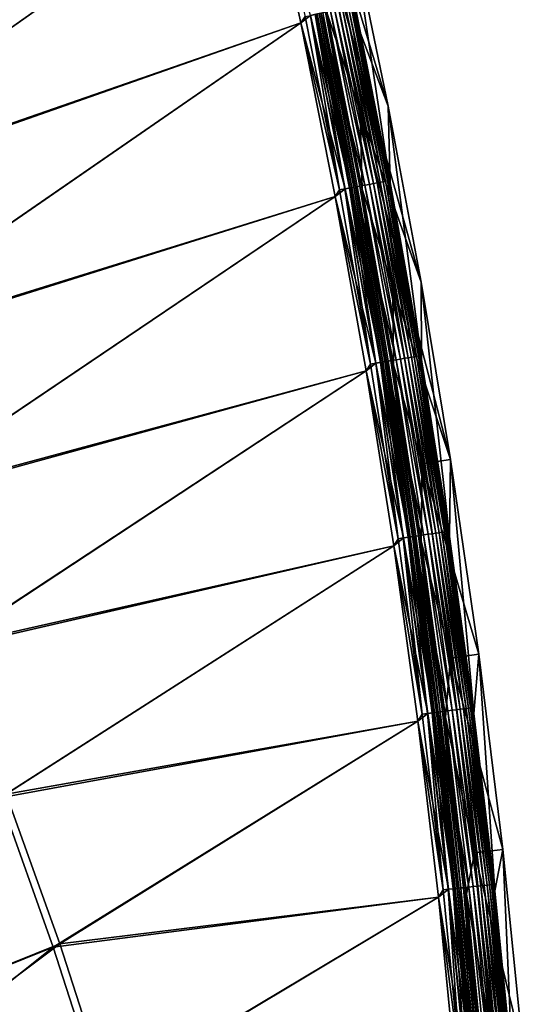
# Model space of a CAD drawing. Header units: metres. Extents: x 0 to 1400, y -1400 to 0.
# Tile 342 of 346: x 1343 to 1396, y -341 to -238. Entities that reach past the tile are written whole.
import ezdxf

# ---------------------------------------------------------------- set-up
doc = ezdxf.new("R2010")
doc.units = ezdxf.units.M

msp = doc.modelspace()

# ---------------------------------------------------------------- linework, layer by layer
at = {"layer": 'None'}
for points in [[(1305.071411, -244.210526), (1364.28894, -201.604111), (1296.36499, -229.976486)], [(1296.988281, -229.514313, -3), (1364.288818, -201.603928, -3), (1305.706421, -243.763443, -3)], [(1368.600464, -219.725891), (1364.28894, -201.604111), (1305.071411, -244.210526)], [(1364.288818, -201.603928, -3), (1368.600464, -219.725693, -3), (1305.706421, -243.763443, -3)], [(1375.019165, -228.965591, -80.052361), (1370.902832, -210.789734, -80.052361), (1381.739502, -246.705246, -80)], [(1381.739502, -246.705246, -80), (1370.902832, -210.789734, -80.052361), (1377.950928, -228.33136, -80)], [(1313.268799, -258.743652), (1368.600464, -219.725891), (1305.071411, -244.210526)], [(1305.706421, -243.763443, -3), (1368.600464, -219.725693, -3), (1313.915161, -258.311951, -3)], [(1372.559448, -237.927948), (1368.600464, -219.725891), (1313.268799, -258.743652)], [(1368.600464, -219.725693, -3), (1372.559448, -237.927734, -3), (1313.915161, -258.311951, -3)], [(1372.559448, -237.927734, -3), (1368.600464, -219.725693, -3), (1373.014771, -237.255264, -3.055977)], [(1373.580322, -237.137634, -0.112516), (1368.600464, -219.725891), (1372.559448, -237.927948)], [(1378.292725, -236.431564, -5.865956), (1381.943359, -254.876266, -5.865956), (1377.950928, -228.33136, -80)], [(1377.950928, -228.33136, -80), (1381.943359, -254.876266, -5.865956), (1381.739502, -246.705246, -80)], [(1375.019165, -228.965591, -80.052361), (1378.796021, -247.282471, -80.052361), (1375.355957, -237.041473, -5.918313)], [(1378.796021, -247.282471, -80.052361), (1375.019165, -228.965591, -80.052361), (1385.182617, -265.215179, -80)], [(1385.182617, -265.215179, -80), (1375.019165, -228.965591, -80.052361), (1381.739502, -246.705246, -80)], [(1377.191528, -255.392151, -0.112516), (1373.580322, -237.137634, -0.112516), (1372.559448, -237.927948)], [(1376.623779, -255.49881, -3.055977), (1373.014771, -237.255264, -3.055977), (1373.555908, -237.142715, -3.221156)], [(1377.166992, -255.396759, -3.221156), (1373.555908, -237.142715, -3.221156), (1374.054688, -237.038971, -3.490045)], [(1377.166992, -255.396759, -3.221156), (1376.623779, -255.49881, -3.055977), (1373.555908, -237.142715, -3.221156)], [(1377.745361, -255.288116, -0.251606), (1374.13208, -237.022888, -0.251606), (1373.580322, -237.137634, -0.112516)], [(1377.745361, -255.288116, -0.251606), (1373.580322, -237.137634, -0.112516), (1377.191528, -255.392151, -0.112516)], [(1377.667725, -255.302704, -3.490045), (1374.054688, -237.038971, -3.490045), (1374.282471, -236.991608, -3.660043)], [(1377.667725, -255.302704, -3.490045), (1377.166992, -255.396759, -3.221156), (1374.054688, -237.038971, -3.490045)], [(1378.283325, -255.187042, -0.444534), (1374.668091, -236.911407, -0.444534), (1374.13208, -237.022888, -0.251606)], [(1378.283325, -255.187042, -0.444534), (1374.13208, -237.022888, -0.251606), (1377.745361, -255.288116, -0.251606)], [(1374.282471, -236.991608, -3.660043), (1374.493042, -236.947815, -3.851689), (1377.896362, -255.25975, -3.660043)], [(1377.896362, -255.25975, -3.660043), (1377.667725, -255.302704, -3.490045), (1374.282471, -236.991608, -3.660043)], [(1374.493042, -236.947815, -3.851689), (1374.854614, -236.872604, -4.292985), (1378.107666, -255.220047, -3.851689)], [(1374.493042, -236.947815, -3.851689), (1378.107666, -255.220047, -3.851689), (1377.896362, -255.25975, -3.660043)], [(1379.289917, -254.997971, -0.985015), (1375.670654, -236.702881, -0.985015), (1374.668091, -236.911407, -0.444534)], [(1379.289917, -254.997971, -0.985015), (1374.668091, -236.911407, -0.444534), (1378.283325, -255.187042, -0.444534)], [(1374.854614, -236.872604, -4.292985), (1375.126587, -236.81604, -4.797701), (1378.470703, -255.151855, -4.292985)], [(1374.854614, -236.872604, -4.292985), (1378.470703, -255.151855, -4.292985), (1378.107666, -255.220047, -3.851689)], [(1375.126587, -236.81604, -4.797701), (1375.297729, -236.780457, -5.347445), (1378.743652, -255.100571, -4.797701)], [(1375.126587, -236.81604, -4.797701), (1378.743652, -255.100571, -4.797701), (1378.470703, -255.151855, -4.292985)], [(1375.297729, -236.780457, -5.347445), (1378.915527, -255.068298, -5.347445), (1378.743652, -255.100571, -4.797701)], [(1375.297729, -236.780457, -5.347445), (1375.355957, -237.041473, -5.918313), (1378.915527, -255.068298, -5.347445)], [(1375.355957, -237.041473, -5.918313), (1378.995361, -255.428894, -5.918313), (1378.915527, -255.068298, -5.347445)], [(1375.355957, -237.041473, -5.918313), (1378.796021, -247.282471, -80.052361), (1378.995361, -255.428894, -5.918313)], [(1379.749512, -254.911636, -1.326719), (1376.12854, -236.607666, -1.326719), (1375.670654, -236.702881, -0.985015)], [(1379.749512, -254.911636, -1.326719), (1375.670654, -236.702881, -0.985015), (1379.289917, -254.997971, -0.985015)], [(1380.174316, -254.831833, -1.711938), (1376.551636, -236.519653, -1.711938), (1376.12854, -236.607666, -1.326719)], [(1380.174316, -254.831833, -1.711938), (1376.12854, -236.607666, -1.326719), (1379.749512, -254.911636, -1.326719)], [(1380.560181, -254.759338, -2.137379), (1376.936157, -236.439697, -2.137379), (1376.551636, -236.519653, -1.711938)], [(1380.560181, -254.759338, -2.137379), (1376.551636, -236.519653, -1.711938), (1380.174316, -254.831833, -1.711938)], [(1380.904053, -254.694748, -2.598965), (1377.278687, -236.368469, -2.598965), (1376.936157, -236.439697, -2.137379)], [(1380.904053, -254.694748, -2.598965), (1376.936157, -236.439697, -2.137379), (1380.560181, -254.759338, -2.137379)], [(1381.202515, -254.638672, -3.09242), (1377.57605, -236.30661, -3.09242), (1377.278687, -236.368469, -2.598965)], [(1381.202515, -254.638672, -3.09242), (1377.278687, -236.368469, -2.598965), (1380.904053, -254.694748, -2.598965)], [(1381.452759, -254.591675, -3.61347), (1377.825195, -236.254791, -3.61347), (1377.57605, -236.30661, -3.09242)], [(1381.452759, -254.591675, -3.61347), (1377.57605, -236.30661, -3.09242), (1381.202515, -254.638672, -3.09242)], [(1381.651733, -254.554306, -4.157492), (1378.023438, -236.213562, -4.157492), (1377.825195, -236.254791, -3.61347)], [(1381.651733, -254.554306, -4.157492), (1377.825195, -236.254791, -3.61347), (1381.452759, -254.591675, -3.61347)], [(1381.797974, -254.52681, -4.718482), (1378.169189, -236.183243, -4.718482), (1378.023438, -236.213562, -4.157492)], [(1381.797974, -254.52681, -4.718482), (1378.023438, -236.213562, -4.157492), (1381.651733, -254.554306, -4.157492)], [(1381.890625, -254.509415, -5.290087), (1378.261475, -236.164063, -5.290087), (1378.169189, -236.183243, -4.718482)], [(1381.890625, -254.509415, -5.290087), (1378.169189, -236.183243, -4.718482), (1381.797974, -254.52681, -4.718482)], [(1381.943359, -254.876266, -5.865956), (1378.261475, -236.164063, -5.290087), (1381.890625, -254.509415, -5.290087)], [(1381.943359, -254.876266, -5.865956), (1378.292725, -236.431564, -5.865956), (1378.261475, -236.164063, -5.290087)], [(1320.952881, -273.554596), (1372.559448, -237.927948), (1313.268799, -258.743652)], [(1313.915161, -258.311951, -3), (1372.559448, -237.927734, -3), (1321.610474, -273.138519, -3)], [(1376.164429, -256.2034), (1372.559448, -237.927948), (1320.952881, -273.554596)], [(1372.559448, -237.927734, -3), (1376.164429, -256.203186, -3), (1321.610474, -273.138519, -3)], [(1376.623779, -255.49881, -3.055977), (1372.559448, -237.927734, -3), (1373.014771, -237.255264, -3.055977)], [(1376.164429, -256.203186, -3), (1372.559448, -237.927734, -3), (1376.623779, -255.49881, -3.055977)], [(1377.191528, -255.392151, -0.112516), (1372.559448, -237.927948), (1376.164429, -256.2034)], [(1378.796021, -247.282471, -80.052361), (1382.228516, -265.734985, -80.052361), (1378.995361, -255.428894, -5.918313)], [(1388.275146, -283.85556, -80), (1382.228516, -265.734985, -80.052361), (1378.796021, -247.282471, -80.052361)], [(1388.275146, -283.85556, -80), (1378.796021, -247.282471, -80.052361), (1385.182617, -265.215179, -80)], [(1381.943359, -254.876266, -5.865956), (1385.237061, -273.389557, -5.865956), (1381.739502, -246.705246, -80)], [(1381.739502, -246.705246, -80), (1385.237061, -273.389557, -5.865956), (1385.182617, -265.215179, -80)], [(1383.827637, -273.151123, -2.137379), (1380.560181, -254.759338, -2.137379), (1380.174316, -254.831833, -1.711938)], [(1384.172729, -273.093201, -2.598965), (1380.904053, -254.694748, -2.598965), (1380.560181, -254.759338, -2.137379)], [(1384.172729, -273.093201, -2.598965), (1380.560181, -254.759338, -2.137379), (1383.827637, -273.151123, -2.137379)], [(1384.47229, -273.042908, -3.09242), (1381.202515, -254.638672, -3.09242), (1380.904053, -254.694748, -2.598965)], [(1384.47229, -273.042908, -3.09242), (1380.904053, -254.694748, -2.598965), (1384.172729, -273.093201, -2.598965)], [(1384.723267, -273.000793, -3.61347), (1381.452759, -254.591675, -3.61347), (1381.202515, -254.638672, -3.09242)], [(1384.723267, -273.000793, -3.61347), (1381.202515, -254.638672, -3.09242), (1384.47229, -273.042908, -3.09242)], [(1384.922852, -272.967255, -4.157492), (1381.651733, -254.554306, -4.157492), (1381.452759, -254.591675, -3.61347)], [(1384.922852, -272.967255, -4.157492), (1381.452759, -254.591675, -3.61347), (1384.723267, -273.000793, -3.61347)], [(1385.069702, -272.942596, -4.718482), (1381.797974, -254.52681, -4.718482), (1381.651733, -254.554306, -4.157492)], [(1385.069702, -272.942596, -4.718482), (1381.651733, -254.554306, -4.157492), (1384.922852, -272.967255, -4.157492)], [(1385.162598, -272.927002, -5.290087), (1381.890625, -254.509415, -5.290087), (1381.797974, -254.52681, -4.718482)], [(1385.162598, -272.927002, -5.290087), (1381.797974, -254.52681, -4.718482), (1385.069702, -272.942596, -4.718482)], [(1385.237061, -273.389557, -5.865956), (1381.890625, -254.509415, -5.290087), (1385.162598, -272.927002, -5.290087)], [(1385.237061, -273.389557, -5.865956), (1381.943359, -254.876266, -5.865956), (1381.890625, -254.509415, -5.290087)], [(1380.447388, -273.718567, -0.112516), (1377.191528, -255.392151, -0.112516), (1376.164429, -256.2034)], [(1379.877563, -273.814209, -3.055977), (1376.164429, -256.203186, -3), (1376.623779, -255.49881, -3.055977)], [(1379.877563, -273.814209, -3.055977), (1376.623779, -255.49881, -3.055977), (1377.166992, -255.396759, -3.221156)], [(1380.422729, -273.722687, -3.221156), (1377.166992, -255.396759, -3.221156), (1377.667725, -255.302704, -3.490045)], [(1380.422729, -273.722687, -3.221156), (1379.877563, -273.814209, -3.055977), (1377.166992, -255.396759, -3.221156)], [(1381.003052, -273.625275, -0.251606), (1377.745361, -255.288116, -0.251606), (1377.191528, -255.392151, -0.112516)], [(1381.003052, -273.625275, -0.251606), (1377.191528, -255.392151, -0.112516), (1380.447388, -273.718567, -0.112516)], [(1380.925171, -273.638336, -3.490045), (1377.667725, -255.302704, -3.490045), (1377.896362, -255.25975, -3.660043)], [(1380.925171, -273.638336, -3.490045), (1380.422729, -273.722687, -3.221156), (1377.667725, -255.302704, -3.490045)], [(1381.542969, -273.534637, -0.444534), (1378.283325, -255.187042, -0.444534), (1377.745361, -255.288116, -0.251606)], [(1381.542969, -273.534637, -0.444534), (1377.745361, -255.288116, -0.251606), (1381.003052, -273.625275, -0.251606)], [(1377.896362, -255.25975, -3.660043), (1378.107666, -255.220047, -3.851689), (1381.154541, -273.599823, -3.660043)], [(1381.154541, -273.599823, -3.660043), (1380.925171, -273.638336, -3.490045), (1377.896362, -255.25975, -3.660043)], [(1378.107666, -255.220047, -3.851689), (1378.470703, -255.151855, -4.292985), (1381.366699, -273.56424, -3.851689)], [(1378.107666, -255.220047, -3.851689), (1381.366699, -273.56424, -3.851689), (1381.154541, -273.599823, -3.660043)], [(1382.552979, -273.365112, -0.985015), (1379.289917, -254.997971, -0.985015), (1378.283325, -255.187042, -0.444534)], [(1382.552979, -273.365112, -0.985015), (1378.283325, -255.187042, -0.444534), (1381.542969, -273.534637, -0.444534)], [(1378.470703, -255.151855, -4.292985), (1378.743652, -255.100571, -4.797701), (1381.730957, -273.503082, -4.292985)], [(1378.470703, -255.151855, -4.292985), (1381.730957, -273.503082, -4.292985), (1381.366699, -273.56424, -3.851689)], [(1378.743652, -255.100571, -4.797701), (1378.915527, -255.068298, -5.347445), (1382.004883, -273.457092, -4.797701)], [(1378.743652, -255.100571, -4.797701), (1382.004883, -273.457092, -4.797701), (1381.730957, -273.503082, -4.292985)], [(1378.915527, -255.068298, -5.347445), (1382.177246, -273.428162, -5.347445), (1382.004883, -273.457092, -4.797701)], [(1378.915527, -255.068298, -5.347445), (1378.995361, -255.428894, -5.918313), (1382.177246, -273.428162, -5.347445)], [(1378.995361, -255.428894, -5.918313), (1382.278809, -273.884674, -5.918313), (1382.177246, -273.428162, -5.347445)], [(1378.995361, -255.428894, -5.918313), (1382.228516, -265.734985, -80.052361), (1382.278809, -273.884674, -5.918313)], [(1383.01416, -273.287689, -1.326719), (1379.749512, -254.911636, -1.326719), (1379.289917, -254.997971, -0.985015)], [(1383.01416, -273.287689, -1.326719), (1379.289917, -254.997971, -0.985015), (1382.552979, -273.365112, -0.985015)], [(1383.44043, -273.216125, -1.711938), (1380.174316, -254.831833, -1.711938), (1379.749512, -254.911636, -1.326719)], [(1383.44043, -273.216125, -1.711938), (1379.749512, -254.911636, -1.326719), (1383.01416, -273.287689, -1.326719)], [(1383.827637, -273.151123, -2.137379), (1380.174316, -254.831833, -1.711938), (1383.44043, -273.216125, -1.711938)], [(1328.121094, -288.62204), (1376.164429, -256.2034), (1320.952881, -273.554596)], [(1321.610474, -273.138519, -3), (1376.164429, -256.203186, -3), (1328.789307, -288.221924, -3)], [(1379.414063, -274.54538), (1376.164429, -256.2034), (1328.121094, -288.62204)], [(1376.164429, -256.203186, -3), (1379.414063, -274.545135, -3), (1328.789307, -288.221924, -3)], [(1379.414063, -274.545135, -3), (1376.164429, -256.203186, -3), (1379.877563, -273.814209, -3.055977)], [(1380.447388, -273.718567, -0.112516), (1376.164429, -256.2034), (1379.414063, -274.54538)], [(1382.228516, -265.734985, -80.052361), (1385.311401, -284.317535, -80.052361), (1382.278809, -273.884674, -5.918313)], [(1385.311401, -284.317535, -80.052361), (1382.228516, -265.734985, -80.052361), (1388.275146, -283.85556, -80)], [(1385.237061, -273.389557, -5.865956), (1388.171143, -291.962189, -5.865956), (1385.182617, -265.215179, -80)], [(1385.182617, -265.215179, -80), (1388.171143, -291.962189, -5.865956), (1388.275146, -283.85556, -80)], [(1385.458252, -291.799072, -0.985015), (1382.552979, -273.365112, -0.985015), (1381.542969, -273.534637, -0.444534)], [(1382.004883, -273.457092, -4.797701), (1382.177246, -273.428162, -5.347445), (1384.908447, -291.880432, -4.797701)], [(1382.177246, -273.428162, -5.347445), (1385.081421, -291.854828, -5.347445), (1384.908447, -291.880432, -4.797701)], [(1382.177246, -273.428162, -5.347445), (1382.278809, -273.884674, -5.918313), (1385.081421, -291.854828, -5.347445)], [(1385.920776, -291.730591, -1.326719), (1383.01416, -273.287689, -1.326719), (1382.552979, -273.365112, -0.985015)], [(1385.920776, -291.730591, -1.326719), (1382.552979, -273.365112, -0.985015), (1385.458252, -291.799072, -0.985015)], [(1386.348389, -291.667328, -1.711938), (1383.44043, -273.216125, -1.711938), (1383.01416, -273.287689, -1.326719)], [(1386.348389, -291.667328, -1.711938), (1383.01416, -273.287689, -1.326719), (1385.920776, -291.730591, -1.326719)], [(1386.736816, -291.609833, -2.137379), (1383.827637, -273.151123, -2.137379), (1383.44043, -273.216125, -1.711938)], [(1386.736816, -291.609833, -2.137379), (1383.44043, -273.216125, -1.711938), (1386.348389, -291.667328, -1.711938)], [(1387.082886, -291.558624, -2.598965), (1384.172729, -273.093201, -2.598965), (1383.827637, -273.151123, -2.137379)], [(1387.082886, -291.558624, -2.598965), (1383.827637, -273.151123, -2.137379), (1386.736816, -291.609833, -2.137379)], [(1387.383423, -291.51413, -3.09242), (1384.47229, -273.042908, -3.09242), (1384.172729, -273.093201, -2.598965)], [(1387.383423, -291.51413, -3.09242), (1384.172729, -273.093201, -2.598965), (1387.082886, -291.558624, -2.598965)], [(1387.635132, -291.476868, -3.61347), (1384.723267, -273.000793, -3.61347), (1384.47229, -273.042908, -3.09242)], [(1387.635132, -291.476868, -3.61347), (1384.47229, -273.042908, -3.09242), (1387.383423, -291.51413, -3.09242)], [(1387.835449, -291.447235, -4.157492), (1384.922852, -272.967255, -4.157492), (1384.723267, -273.000793, -3.61347)], [(1387.835449, -291.447235, -4.157492), (1384.723267, -273.000793, -3.61347), (1387.635132, -291.476868, -3.61347)], [(1387.982666, -291.425415, -4.718482), (1385.069702, -272.942596, -4.718482), (1384.922852, -272.967255, -4.157492)], [(1387.982666, -291.425415, -4.718482), (1384.922852, -272.967255, -4.157492), (1387.835449, -291.447235, -4.157492)], [(1388.075928, -291.411652, -5.290087), (1385.162598, -272.927002, -5.290087), (1385.069702, -272.942596, -4.718482)], [(1388.075928, -291.411652, -5.290087), (1385.069702, -272.942596, -4.718482), (1387.982666, -291.425415, -4.718482)], [(1388.171143, -291.962189, -5.865956), (1385.162598, -272.927002, -5.290087), (1388.075928, -291.411652, -5.290087)], [(1388.171143, -291.962189, -5.865956), (1385.237061, -273.389557, -5.865956), (1385.162598, -272.927002, -5.290087)], [(1383.346191, -292.111664, -0.112516), (1380.447388, -273.718567, -0.112516), (1379.414063, -274.54538)], [(1382.774658, -292.196259, -3.055977), (1379.414063, -274.545135, -3), (1379.877563, -273.814209, -3.055977)], [(1382.774658, -292.196259, -3.055977), (1379.877563, -273.814209, -3.055977), (1380.422729, -273.722687, -3.221156)], [(1383.321411, -292.115326, -3.221156), (1380.422729, -273.722687, -3.221156), (1380.925171, -273.638336, -3.490045)], [(1383.321411, -292.115326, -3.221156), (1382.774658, -292.196259, -3.055977), (1380.422729, -273.722687, -3.221156)], [(1383.903564, -292.029175, -0.251606), (1381.003052, -273.625275, -0.251606), (1380.447388, -273.718567, -0.112516)], [(1383.903564, -292.029175, -0.251606), (1380.447388, -273.718567, -0.112516), (1383.346191, -292.111664, -0.112516)], [(1383.825439, -292.040741, -3.490045), (1380.925171, -273.638336, -3.490045), (1381.154541, -273.599823, -3.660043)], [(1383.825439, -292.040741, -3.490045), (1383.321411, -292.115326, -3.221156), (1380.925171, -273.638336, -3.490045)], [(1384.44519, -291.949005, -0.444534), (1381.542969, -273.534637, -0.444534), (1381.003052, -273.625275, -0.251606)], [(1384.44519, -291.949005, -0.444534), (1381.003052, -273.625275, -0.251606), (1383.903564, -292.029175, -0.251606)], [(1381.154541, -273.599823, -3.660043), (1381.366699, -273.56424, -3.851689), (1384.055542, -292.006653, -3.660043)], [(1384.055542, -292.006653, -3.660043), (1383.825439, -292.040741, -3.490045), (1381.154541, -273.599823, -3.660043)], [(1381.366699, -273.56424, -3.851689), (1381.730957, -273.503082, -4.292985), (1384.268311, -291.975189, -3.851689)], [(1381.366699, -273.56424, -3.851689), (1384.268311, -291.975189, -3.851689), (1384.055542, -292.006653, -3.660043)], [(1385.458252, -291.799072, -0.985015), (1381.542969, -273.534637, -0.444534), (1384.44519, -291.949005, -0.444534)], [(1381.730957, -273.503082, -4.292985), (1382.004883, -273.457092, -4.797701), (1384.633667, -291.921112, -4.292985)], [(1381.730957, -273.503082, -4.292985), (1384.633667, -291.921112, -4.292985), (1384.268311, -291.975189, -3.851689)], [(1382.004883, -273.457092, -4.797701), (1384.908447, -291.880432, -4.797701), (1384.633667, -291.921112, -4.292985)], [(1382.278809, -273.884674, -5.918313), (1385.203735, -292.399628, -5.918313), (1385.081421, -291.854828, -5.347445)], [(1382.278809, -273.884674, -5.918313), (1385.311401, -284.317535, -80.052361), (1385.203735, -292.399628, -5.918313)], [(1334.771851, -303.924927), (1379.414063, -274.54538), (1328.121094, -288.62204)], [(1328.789307, -288.221924, -3), (1379.414063, -274.545135, -3), (1335.450562, -303.540985, -3)], [(1382.307129, -292.946991), (1379.414063, -274.54538), (1334.771851, -303.924927)], [(1379.414063, -274.545135, -3), (1382.307129, -292.946716, -3), (1335.450562, -303.540985, -3)], [(1382.307129, -292.946716, -3), (1379.414063, -274.545135, -3), (1382.774658, -292.196259, -3.055977)], [(1383.346191, -292.111664, -0.112516), (1379.414063, -274.54538), (1382.307129, -292.946991)], [(1385.311401, -284.317535, -80.052361), (1388.271729, -304.742432, -80.052361), (1385.203735, -292.399628, -5.918313)], [(1391.244751, -304.344116, -80), (1385.311401, -284.317535, -80.052361), (1388.275146, -283.85556, -80)], [(1388.271729, -304.742432, -80.052361), (1385.311401, -284.317535, -80.052361), (1391.244751, -304.344116, -80)], [(1388.171143, -291.962189, -5.865956), (1390.743042, -310.584869, -5.865956), (1388.275146, -283.85556, -80)], [(1388.275146, -283.85556, -80), (1390.743042, -310.584869, -5.865956), (1391.244751, -304.344116, -80)], [(1385.861694, -310.569061, -3.221156), (1383.321411, -292.115326, -3.221156), (1383.825439, -292.040741, -3.490045)], [(1386.445435, -310.494202, -0.251606), (1383.903564, -292.029175, -0.251606), (1383.346191, -292.111664, -0.112516)], [(1386.367065, -310.504272, -3.490045), (1383.825439, -292.040741, -3.490045), (1384.055542, -292.006653, -3.660043)], [(1386.367065, -310.504272, -3.490045), (1385.861694, -310.569061, -3.221156), (1383.825439, -292.040741, -3.490045)], [(1386.988403, -310.424561, -0.444534), (1384.44519, -291.949005, -0.444534), (1383.903564, -292.029175, -0.251606)], [(1386.988403, -310.424561, -0.444534), (1383.903564, -292.029175, -0.251606), (1386.445435, -310.494202, -0.251606)], [(1384.055542, -292.006653, -3.660043), (1384.268311, -291.975189, -3.851689), (1386.597778, -310.47467, -3.660043)], [(1386.597778, -310.47467, -3.660043), (1386.367065, -310.504272, -3.490045), (1384.055542, -292.006653, -3.660043)], [(1384.268311, -291.975189, -3.851689), (1384.633667, -291.921112, -4.292985), (1386.811157, -310.447296, -3.851689)], [(1384.268311, -291.975189, -3.851689), (1386.811157, -310.447296, -3.851689), (1386.597778, -310.47467, -3.660043)], [(1388.00415, -310.294312, -0.985015), (1385.458252, -291.799072, -0.985015), (1384.44519, -291.949005, -0.444534)], [(1388.00415, -310.294312, -0.985015), (1384.44519, -291.949005, -0.444534), (1386.988403, -310.424561, -0.444534)], [(1384.633667, -291.921112, -4.292985), (1384.908447, -291.880432, -4.797701), (1387.17749, -310.40033, -4.292985)], [(1384.633667, -291.921112, -4.292985), (1387.17749, -310.40033, -4.292985), (1386.811157, -310.447296, -3.851689)], [(1384.908447, -291.880432, -4.797701), (1385.081421, -291.854828, -5.347445), (1387.453003, -310.36499, -4.797701)], [(1384.908447, -291.880432, -4.797701), (1387.453003, -310.36499, -4.797701), (1387.17749, -310.40033, -4.292985)], [(1385.081421, -291.854828, -5.347445), (1387.626343, -310.342743, -5.347445), (1387.453003, -310.36499, -4.797701)], [(1385.081421, -291.854828, -5.347445), (1385.203735, -292.399628, -5.918313), (1387.626343, -310.342743, -5.347445)], [(1388.468018, -310.234802, -1.326719), (1385.920776, -291.730591, -1.326719), (1385.458252, -291.799072, -0.985015)], [(1388.468018, -310.234802, -1.326719), (1385.458252, -291.799072, -0.985015), (1388.00415, -310.294312, -0.985015)], [(1388.896729, -310.17984, -1.711938), (1386.348389, -291.667328, -1.711938), (1385.920776, -291.730591, -1.326719)], [(1388.896729, -310.17984, -1.711938), (1385.920776, -291.730591, -1.326719), (1388.468018, -310.234802, -1.326719)], [(1389.286255, -310.129883, -2.137379), (1386.736816, -291.609833, -2.137379), (1386.348389, -291.667328, -1.711938)], [(1389.286255, -310.129883, -2.137379), (1386.348389, -291.667328, -1.711938), (1388.896729, -310.17984, -1.711938)], [(1389.633179, -310.085388, -2.598965), (1387.082886, -291.558624, -2.598965), (1386.736816, -291.609833, -2.137379)], [(1389.633179, -310.085388, -2.598965), (1386.736816, -291.609833, -2.137379), (1389.286255, -310.129883, -2.137379)], [(1389.934448, -310.046753, -3.09242), (1387.383423, -291.51413, -3.09242), (1387.082886, -291.558624, -2.598965)], [(1389.934448, -310.046753, -3.09242), (1387.082886, -291.558624, -2.598965), (1389.633179, -310.085388, -2.598965)], [(1390.18689, -310.014374, -3.61347), (1387.635132, -291.476868, -3.61347), (1387.383423, -291.51413, -3.09242)], [(1390.18689, -310.014374, -3.61347), (1387.383423, -291.51413, -3.09242), (1389.934448, -310.046753, -3.09242)], [(1390.387695, -309.988617, -4.157492), (1387.835449, -291.447235, -4.157492), (1387.635132, -291.476868, -3.61347)], [(1390.387695, -309.988617, -4.157492), (1387.635132, -291.476868, -3.61347), (1390.18689, -310.014374, -3.61347)], [(1390.5354, -309.969666, -4.718482), (1387.982666, -291.425415, -4.718482), (1387.835449, -291.447235, -4.157492)], [(1390.5354, -309.969666, -4.718482), (1387.835449, -291.447235, -4.157492), (1390.387695, -309.988617, -4.157492)], [(1390.628906, -309.957672, -5.290087), (1388.075928, -291.411652, -5.290087), (1387.982666, -291.425415, -4.718482)], [(1390.628906, -309.957672, -5.290087), (1387.982666, -291.425415, -4.718482), (1390.5354, -309.969666, -4.718482)], [(1390.743042, -310.584869, -5.865956), (1388.075928, -291.411652, -5.290087), (1390.628906, -309.957672, -5.290087)], [(1390.743042, -310.584869, -5.865956), (1388.171143, -291.962189, -5.865956), (1388.075928, -291.411652, -5.290087)], [(1340.905518, -319.442322), (1382.307129, -292.946991), (1334.771851, -303.924927)], [(1335.450562, -303.540985, -3), (1382.307129, -292.946716, -3), (1341.594238, -319.07486, -3)], [(1384.842529, -311.401276), (1382.307129, -292.946991), (1340.905518, -319.442322)], [(1382.307129, -292.946716, -3), (1384.842529, -311.40097, -3), (1341.594238, -319.07486, -3)], [(1385.886475, -310.565887, -0.112516), (1383.346191, -292.111664, -0.112516), (1382.307129, -292.946991)], [(1385.313477, -310.639374, -3.055977), (1382.307129, -292.946716, -3), (1382.774658, -292.196259, -3.055977)], [(1384.842529, -311.40097, -3), (1382.307129, -292.946716, -3), (1385.313477, -310.639374, -3.055977)], [(1385.886475, -310.565887, -0.112516), (1382.307129, -292.946991), (1384.842529, -311.401276)], [(1385.313477, -310.639374, -3.055977), (1382.774658, -292.196259, -3.055977), (1383.321411, -292.115326, -3.221156)], [(1385.861694, -310.569061, -3.221156), (1385.313477, -310.639374, -3.055977), (1383.321411, -292.115326, -3.221156)], [(1386.445435, -310.494202, -0.251606), (1383.346191, -292.111664, -0.112516), (1385.886475, -310.565887, -0.112516)], [(1385.203735, -292.399628, -5.918313), (1387.7677, -310.964478, -5.918313), (1387.626343, -310.342743, -5.347445)], [(1385.203735, -292.399628, -5.918313), (1388.271729, -304.742432, -80.052361), (1387.7677, -310.964478, -5.918313)], [(1393.775024, -324.891571, -80), (1388.271729, -304.742432, -80.052361), (1391.244751, -304.344116, -80)], [(1390.743042, -310.584869, -5.865956), (1392.950195, -329.248413, -5.865956), (1391.244751, -304.344116, -80)], [(1391.244751, -304.344116, -80), (1392.950195, -329.248413, -5.865956), (1393.775024, -324.891571, -80)], [(1388.271729, -304.742432, -80.052361), (1390.794189, -325.226013, -80.052361), (1387.7677, -310.964478, -5.918313)], [(1390.794189, -325.226013, -80.052361), (1388.271729, -304.742432, -80.052361), (1393.775024, -324.891571, -80)], [(1388.067871, -329.074005, -0.112516), (1385.886475, -310.565887, -0.112516), (1384.842529, -311.401276)], [(1387.493652, -329.136353, -3.055977), (1384.842529, -311.40097, -3), (1385.313477, -310.639374, -3.055977)], [(1387.493652, -329.136353, -3.055977), (1385.313477, -310.639374, -3.055977), (1385.861694, -310.569061, -3.221156)], [(1388.043091, -329.076691, -3.221156), (1385.861694, -310.569061, -3.221156), (1386.367065, -310.504272, -3.490045)], [(1388.043091, -329.076691, -3.221156), (1387.493652, -329.136353, -3.055977), (1385.861694, -310.569061, -3.221156)], [(1388.628052, -329.013184, -0.251606), (1386.445435, -310.494202, -0.251606), (1385.886475, -310.565887, -0.112516)], [(1388.628052, -329.013184, -0.251606), (1385.886475, -310.565887, -0.112516), (1388.067871, -329.074005, -0.112516)], [(1388.549561, -329.021698, -3.490045), (1386.367065, -310.504272, -3.490045), (1386.597778, -310.47467, -3.660043)], [(1388.549561, -329.021698, -3.490045), (1388.043091, -329.076691, -3.221156), (1386.367065, -310.504272, -3.490045)], [(1389.172363, -328.954071, -0.444534), (1386.988403, -310.424561, -0.444534), (1386.445435, -310.494202, -0.251606)], [(1389.172363, -328.954071, -0.444534), (1386.445435, -310.494202, -0.251606), (1388.628052, -329.013184, -0.251606)], [(1386.597778, -310.47467, -3.660043), (1386.811157, -310.447296, -3.851689), (1388.780884, -328.996582, -3.660043)], [(1388.780884, -328.996582, -3.660043), (1388.549561, -329.021698, -3.490045), (1386.597778, -310.47467, -3.660043)], [(1386.811157, -310.447296, -3.851689), (1387.17749, -310.40033, -4.292985), (1388.994629, -328.973358, -3.851689)], [(1386.811157, -310.447296, -3.851689), (1388.994629, -328.973358, -3.851689), (1388.780884, -328.996582, -3.660043)], [(1390.19043, -328.843536, -0.985015), (1388.00415, -310.294312, -0.985015), (1386.988403, -310.424561, -0.444534)], [(1390.19043, -328.843536, -0.985015), (1386.988403, -310.424561, -0.444534), (1389.172363, -328.954071, -0.444534)], [(1387.17749, -310.40033, -4.292985), (1387.453003, -310.36499, -4.797701), (1389.361816, -328.933502, -4.292985)], [(1387.17749, -310.40033, -4.292985), (1389.361816, -328.933502, -4.292985), (1388.994629, -328.973358, -3.851689)], [(1387.453003, -310.36499, -4.797701), (1387.626343, -310.342743, -5.347445), (1389.637939, -328.903503, -4.797701)], [(1387.453003, -310.36499, -4.797701), (1389.637939, -328.903503, -4.797701), (1389.361816, -328.933502, -4.292985)], [(1387.626343, -310.342743, -5.347445), (1389.811768, -328.884644, -5.347445), (1389.637939, -328.903503, -4.797701)], [(1387.626343, -310.342743, -5.347445), (1387.7677, -310.964478, -5.918313), (1389.811768, -328.884644, -5.347445)], [(1390.655273, -328.79306, -1.326719), (1388.468018, -310.234802, -1.326719), (1388.00415, -310.294312, -0.985015)], [(1390.655273, -328.79306, -1.326719), (1388.00415, -310.294312, -0.985015), (1390.19043, -328.843536, -0.985015)], [(1391.085083, -328.746399, -1.711938), (1388.896729, -310.17984, -1.711938), (1388.468018, -310.234802, -1.326719)], [(1391.085083, -328.746399, -1.711938), (1388.468018, -310.234802, -1.326719), (1390.655273, -328.79306, -1.326719)], [(1391.475464, -328.70401, -2.137379), (1389.286255, -310.129883, -2.137379), (1388.896729, -310.17984, -1.711938)], [(1391.475464, -328.70401, -2.137379), (1388.896729, -310.17984, -1.711938), (1391.085083, -328.746399, -1.711938)], [(1391.823242, -328.666229, -2.598965), (1389.633179, -310.085388, -2.598965), (1389.286255, -310.129883, -2.137379)], [(1391.823242, -328.666229, -2.598965), (1389.286255, -310.129883, -2.137379), (1391.475464, -328.70401, -2.137379)], [(1392.125122, -328.633453, -3.09242), (1389.934448, -310.046753, -3.09242), (1389.633179, -310.085388, -2.598965)], [(1392.125122, -328.633453, -3.09242), (1389.633179, -310.085388, -2.598965), (1391.823242, -328.666229, -2.598965)], [(1392.378174, -328.605988, -3.61347), (1390.18689, -310.014374, -3.61347), (1389.934448, -310.046753, -3.09242)], [(1392.378174, -328.605988, -3.61347), (1389.934448, -310.046753, -3.09242), (1392.125122, -328.633453, -3.09242)], [(1392.579468, -328.584137, -4.157492), (1390.387695, -309.988617, -4.157492), (1390.18689, -310.014374, -3.61347)], [(1392.579468, -328.584137, -4.157492), (1390.18689, -310.014374, -3.61347), (1392.378174, -328.605988, -3.61347)], [(1392.727539, -328.568054, -4.718482), (1390.5354, -309.969666, -4.718482), (1390.387695, -309.988617, -4.157492)], [(1392.727539, -328.568054, -4.718482), (1390.387695, -309.988617, -4.157492), (1392.579468, -328.584137, -4.157492)], [(1392.821167, -328.557892, -5.290087), (1390.628906, -309.957672, -5.290087), (1390.5354, -309.969666, -4.718482)], [(1392.821167, -328.557892, -5.290087), (1390.5354, -309.969666, -4.718482), (1392.727539, -328.568054, -4.718482)], [(1392.950195, -329.248413, -5.865956), (1390.628906, -309.957672, -5.290087), (1392.821167, -328.557892, -5.290087)], [(1392.950195, -329.248413, -5.865956), (1390.743042, -310.584869, -5.865956), (1390.628906, -309.957672, -5.290087)], [(1346.523438, -335.15387), (1384.842529, -311.401276), (1340.905518, -319.442322)], [(1341.594238, -319.07486, -3), (1384.842529, -311.40097, -3), (1347.221802, -334.803131, -3)], [(1387.019287, -329.901276), (1384.842529, -311.401276), (1346.523438, -335.15387)], [(1384.842529, -311.40097, -3), (1387.019165, -329.90097, -3), (1347.221802, -334.803131, -3)], [(1387.019165, -329.90097, -3), (1384.842529, -311.40097, -3), (1387.493652, -329.136353, -3.055977)], [(1388.067871, -329.074005, -0.112516), (1384.842529, -311.401276), (1387.019287, -329.901276)], [(1387.7677, -310.964478, -5.918313), (1389.967896, -329.570038, -5.918313), (1389.811768, -328.884644, -5.347445)], [(1387.7677, -310.964478, -5.918313), (1390.794189, -325.226013, -80.052361), (1389.967896, -329.570038, -5.918313)], [(1340.905518, -319.442322), (1298.592163, -354.457642, -29.543829), (1346.523438, -335.15387)], [(1341.594238, -319.07486, -3), (1347.221802, -334.803131, -3), (1299.96228, -353.852631, -32.128979)], [(1390.794189, -325.226013, -80.052361), (1392.942017, -346.474426, -80.052361), (1389.967896, -329.570038, -5.918313)], [(1395.929565, -346.205963, -80), (1390.794189, -325.226013, -80.052361), (1393.775024, -324.891571, -80)], [(1395.929565, -346.205963, -80), (1392.942017, -346.474426, -80.052361), (1390.794189, -325.226013, -80.052361)], [(1392.950195, -329.248413, -5.865956), (1394.790161, -347.943695, -5.865956), (1393.775024, -324.891571, -80)], [(1393.775024, -324.891571, -80), (1394.790161, -347.943695, -5.865956), (1395.929565, -346.205963, -80)], [(1389.314819, -347.679474, -3.055977), (1387.019165, -329.90097, -3), (1387.493652, -329.136353, -3.055977)], [(1389.890259, -347.628265, -0.112516), (1388.067871, -329.074005, -0.112516), (1387.019287, -329.901276)], [(1389.314819, -347.679474, -3.055977), (1387.493652, -329.136353, -3.055977), (1388.043091, -329.076691, -3.221156)], [(1389.865356, -347.630493, -3.221156), (1388.043091, -329.076691, -3.221156), (1388.549561, -329.021698, -3.490045)], [(1389.865356, -347.630493, -3.221156), (1389.314819, -347.679474, -3.055977), (1388.043091, -329.076691, -3.221156)], [(1390.451538, -347.578339, -0.251606), (1388.628052, -329.013184, -0.251606), (1388.067871, -329.074005, -0.112516)], [(1390.451538, -347.578339, -0.251606), (1388.067871, -329.074005, -0.112516), (1389.890259, -347.628265, -0.112516)], [(1390.372803, -347.585327, -3.490045), (1388.549561, -329.021698, -3.490045), (1388.780884, -328.996582, -3.660043)], [(1390.372803, -347.585327, -3.490045), (1389.865356, -347.630493, -3.221156), (1388.549561, -329.021698, -3.490045)], [(1390.996826, -347.529816, -0.444534), (1389.172363, -328.954071, -0.444534), (1388.628052, -329.013184, -0.251606)], [(1390.996826, -347.529816, -0.444534), (1388.628052, -329.013184, -0.251606), (1390.451538, -347.578339, -0.251606)], [(1388.780884, -328.996582, -3.660043), (1388.994629, -328.973358, -3.851689), (1390.604492, -347.564697, -3.660043)], [(1390.604492, -347.564697, -3.660043), (1390.372803, -347.585327, -3.490045), (1388.780884, -328.996582, -3.660043)], [(1388.994629, -328.973358, -3.851689), (1389.361816, -328.933502, -4.292985), (1390.818726, -347.545654, -3.851689)], [(1388.994629, -328.973358, -3.851689), (1390.818726, -347.545654, -3.851689), (1390.604492, -347.564697, -3.660043)], [(1392.016846, -347.439026, -0.985015), (1390.19043, -328.843536, -0.985015), (1389.172363, -328.954071, -0.444534)], [(1392.016846, -347.439026, -0.985015), (1389.172363, -328.954071, -0.444534), (1390.996826, -347.529816, -0.444534)], [(1389.361816, -328.933502, -4.292985), (1389.637939, -328.903503, -4.797701), (1391.186646, -347.512909, -4.292985)], [(1389.361816, -328.933502, -4.292985), (1391.186646, -347.512909, -4.292985), (1390.818726, -347.545654, -3.851689)], [(1389.637939, -328.903503, -4.797701), (1389.811768, -328.884644, -5.347445), (1391.463257, -347.488281, -4.797701)], [(1389.637939, -328.903503, -4.797701), (1391.463257, -347.488281, -4.797701), (1391.186646, -347.512909, -4.292985)], [(1389.811768, -328.884644, -5.347445), (1391.637451, -347.472809, -5.347445), (1391.463257, -347.488281, -4.797701)], [(1389.811768, -328.884644, -5.347445), (1389.967896, -329.570038, -5.918313), (1391.637451, -347.472809, -5.347445)], [(1392.482544, -347.397583, -1.326719), (1390.655273, -328.79306, -1.326719), (1390.19043, -328.843536, -0.985015)], [(1392.482544, -347.397583, -1.326719), (1390.19043, -328.843536, -0.985015), (1392.016846, -347.439026, -0.985015)], [(1392.913086, -347.359283, -1.711938), (1391.085083, -328.746399, -1.711938), (1390.655273, -328.79306, -1.326719)], [(1392.913086, -347.359283, -1.711938), (1390.655273, -328.79306, -1.326719), (1392.482544, -347.397583, -1.326719)], [(1393.304199, -347.324463, -2.137379), (1391.475464, -328.70401, -2.137379), (1391.085083, -328.746399, -1.711938)], [(1393.304199, -347.324463, -2.137379), (1391.085083, -328.746399, -1.711938), (1392.913086, -347.359283, -1.711938)], [(1393.65271, -347.293457, -2.598965), (1391.823242, -328.666229, -2.598965), (1391.475464, -328.70401, -2.137379)], [(1393.65271, -347.293457, -2.598965), (1391.475464, -328.70401, -2.137379), (1393.304199, -347.324463, -2.137379)], [(1393.9552, -347.266541, -3.09242), (1392.125122, -328.633453, -3.09242), (1391.823242, -328.666229, -2.598965)], [(1393.9552, -347.266541, -3.09242), (1391.823242, -328.666229, -2.598965), (1393.65271, -347.293457, -2.598965)], [(1394.20874, -347.243988, -3.61347), (1392.378174, -328.605988, -3.61347), (1392.125122, -328.633453, -3.09242)], [(1394.20874, -347.243988, -3.61347), (1392.125122, -328.633453, -3.09242), (1393.9552, -347.266541, -3.09242)], [(1394.4104, -347.226044, -4.157492), (1392.579468, -328.584137, -4.157492), (1392.378174, -328.605988, -3.61347)], [(1394.4104, -347.226044, -4.157492), (1392.378174, -328.605988, -3.61347), (1394.20874, -347.243988, -3.61347)], [(1394.558716, -347.21283, -4.718482), (1392.727539, -328.568054, -4.718482), (1392.579468, -328.584137, -4.157492)], [(1394.558716, -347.21283, -4.718482), (1392.579468, -328.584137, -4.157492), (1394.4104, -347.226044, -4.157492)], [(1394.652588, -347.204498, -5.290087), (1392.821167, -328.557892, -5.290087), (1392.727539, -328.568054, -4.718482)], [(1394.652588, -347.204498, -5.290087), (1392.727539, -328.568054, -4.718482), (1394.558716, -347.21283, -4.718482)], [(1394.790161, -347.943695, -5.865956), (1392.821167, -328.557892, -5.290087), (1394.652588, -347.204498, -5.290087)], [(1394.790161, -347.943695, -5.865956), (1392.950195, -329.248413, -5.865956), (1392.821167, -328.557892, -5.290087)], [(1351.628052, -351.039612), (1387.019287, -329.901276), (1346.523438, -335.15387)], [(1347.221802, -334.803131, -3), (1387.019165, -329.90097, -3), (1352.335571, -350.705872, -3)], [(1388.836548, -348.440033), (1387.019287, -329.901276), (1351.628052, -351.039612)], [(1387.019165, -329.90097, -3), (1388.836548, -348.439728, -3), (1352.335571, -350.705872, -3)], [(1388.836548, -348.439728, -3), (1387.019165, -329.90097, -3), (1389.314819, -347.679474, -3.055977)], [(1389.890259, -347.628265, -0.112516), (1387.019287, -329.901276), (1388.836548, -348.440033)], [(1389.967896, -329.570038, -5.918313), (1391.802124, -348.207245, -5.918313), (1391.637451, -347.472809, -5.347445)], [(1389.967896, -329.570038, -5.918313), (1392.942017, -346.474426, -80.052361), (1391.802124, -348.207245, -5.918313)], [(1298.592163, -354.457642, -29.543829), (1303.371338, -369.592438, -29.543886), (1346.523438, -335.15387)], [(1299.96228, -353.852631, -32.128979), (1347.221802, -334.803131, -3), (1304.176025, -367.089111, -32.129028)], [(1346.523438, -335.15387), (1303.371338, -369.592438, -29.543886), (1351.628052, -351.039612)], [(1347.221802, -334.803131, -3), (1352.335571, -350.705872, -3), (1304.176025, -367.089111, -32.129028)]]:
    msp.add_3dface(points, dxfattribs=at)

doc.saveas('drawing.dxf')
